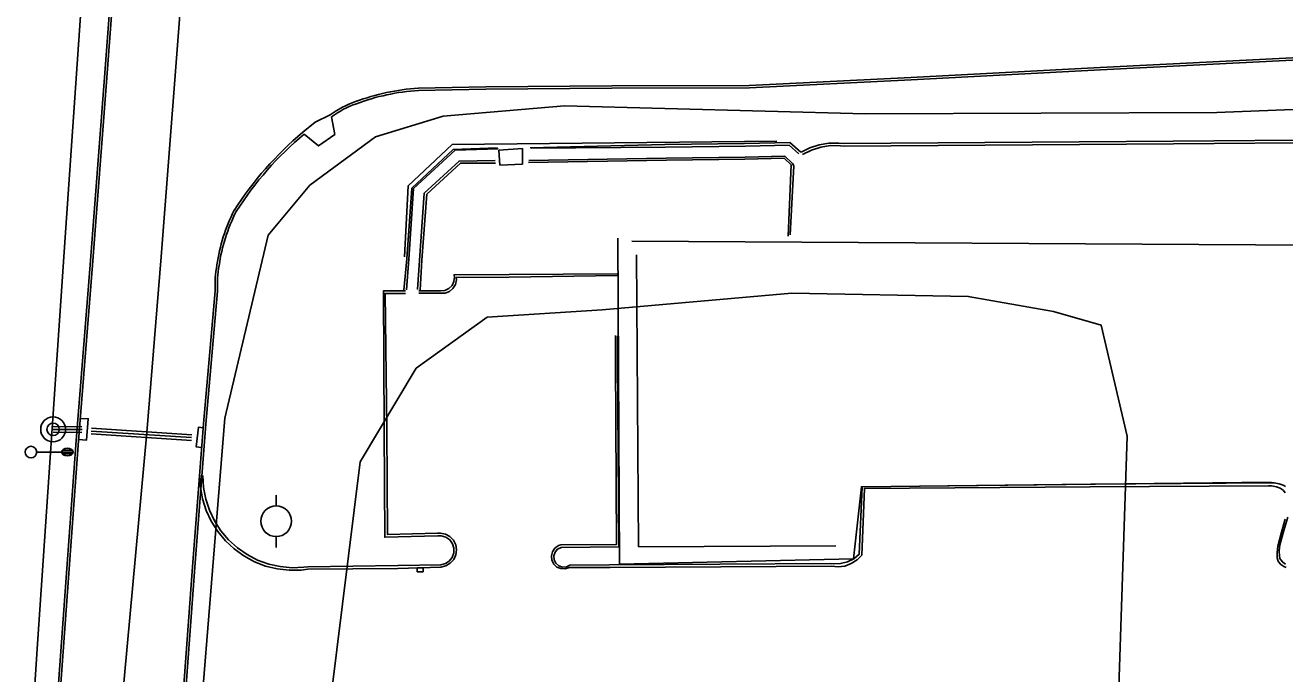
# Model space of a CAD drawing. Extents: x 2145380 to 2156929, y 139568 to 149130.
# Drawn here: x 2151017.4 to 2151345.8, y 140797.6 to 140966.6 of the extents above; entities that cross this region are included whole.
import ezdxf

# ---------------------------------------------------------------- set-up
doc = ezdxf.new("R2010")
doc.units = 0
for name, color, linetype in [('Default', 7, 'Continuous'), ('TOPO_Asphalt', 7, 'Continuous'), ('TOPO_Building', 7, 'Continuous'), ('TOPO_Curb Back', 7, 'Continuous'), ('TOPO_DRAIN Storm Sewer', 7, 'Continuous'), ('TOPO_DRAIN_Inlet Grate', 7, 'Continuous'), ('TOPO_DRAIN_Manhole', 7, 'Continuous'), ('TOPO_DRAIN_Structure', 7, 'Continuous'), ('TOPO_Fence', 7, 'Continuous'), ('TOPO_Light Pole', 7, 'Continuous'), ('TOPO_Misc Line', 7, 'Continuous'), ('TOPO_Power Pole', 7, 'Continuous'), ('TOPO_Sidewalk', 7, 'Continuous'), ('TOPO_Tree', 7, 'Continuous')]:
    doc.layers.add(name, color=color, linetype=linetype)

# ---------------------------------------------------------------- blocks, each defined once
blk = doc.blocks.new('LP')
at = {"layer": 'TOPO_Light Pole'}
blk.add_line((3.81, 0), (20.32, 0), dxfattribs=at)
for points in [[(20.32, 0), (27.94, 0)], [(20.32, 0), (23.5, 0)], [(20.83, 1.27), (27.43, 1.27)], [(20.83, 1.27), (23.5, 1.27)], [(23.71, 1.27), (27.43, 1.27)], [(23.71, 0), (27.94, 0)], [(20.83, -1.27), (27.43, -1.27)], [(20.83, -1.27), (23.5, -1.27)], [(23.71, -1.27), (27.43, -1.27)]]:
    blk.add_lwpolyline(points, dxfattribs=at)
blk.add_circle((0, 0), 3.81, dxfattribs=at)
blk.add_ellipse((24.13, 0), major_axis=(3.81, 0), ratio=0.666667, dxfattribs=at)
blk = doc.blocks.new('POWPOL')
at = {"layer": 'TOPO_Power Pole'}
for p, q in [((0, 10.16), (0, 17.34)), ((0, -10.16), (0, -17.34))]:
    blk.add_line(p, q, dxfattribs=at)
blk.add_circle((0, 0), 10.16, dxfattribs=at)
blk = doc.blocks.new('MH')
at = {"layer": 'Default'}
for radius in [8.25, 4.1]:
    blk.add_circle((0, 0), radius, dxfattribs=at)

msp = doc.modelspace()

# ---------------------------------------------------------------- linework, layer by layer
at = {"layer": 'TOPO_Asphalt'}
msp.add_lwpolyline([(2151089.74, 140938.67), (2151092.99, 140941.3), (2151096.89, 140943.19)], dxfattribs=at)
at = {"layer": 'TOPO_Building'}
msp.add_lwpolyline([(2151353.37, 140852.4), (2151352.9, 140909.27), (2151175.52, 140910.29)], dxfattribs=at)
at = {"layer": 'TOPO_Curb Back'}
for points in [[(2151025.02, 140780.67), (2151028.21, 140824.99), (2151030.65, 140858.37), (2151034.32, 140904.11), (2151037.96, 140951.8), (2151041.14, 140994.73), (2151045.01, 141041.94), (2151049.22, 141097.05), (2151049.87, 141109.87)], [(2151025.62, 140780.63), (2151028.81, 140824.95), (2151031.25, 140858.32), (2151034.92, 140904.06), (2151038.56, 140951.76), (2151041.74, 140994.69), (2151045.61, 141041.89), (2151049.82, 141097.01), (2151050.47, 141109.83)], [(2151445.05, 140959.04), (2151399.02, 140958.75), (2151347.72, 140958.08), (2151297.64, 140955.55), (2151248.29, 140952.92), (2151206.14, 140950.87), (2151170.3, 140950.73), (2151137.43, 140950.53), (2151119.85, 140950.17)], [(2151445.06, 140958.44), (2151399.03, 140958.15), (2151347.74, 140957.48), (2151297.67, 140954.95), (2151248.32, 140952.32), (2151206.16, 140950.27), (2151170.31, 140950.13), (2151137.43, 140949.93), (2151119.88, 140949.57)], [(2151219.67, 140933.45), (2151221.95, 140934.63), (2151224.38, 140935.44), (2151226.91, 140935.86), (2151229.48, 140935.88), (2151230.76, 140935.74), (2151316.64, 140936.33), (2151359.11, 140936.67)], [(2151116.1, 140897.58), (2151116.84, 140905.7), (2151118.12, 140924.11), (2151128.94, 140934.15), (2151140.5, 140934.65)], [(2151213.33, 140936.4), (2151128.71, 140935.46), (2151117.21, 140924.72), (2151116.23, 140906.21)], [(2151116.79, 140897.59), (2151117.41, 140905.62), (2151118.61, 140924.05), (2151129.43, 140933.98), (2151140.65, 140934.4)], [(2151140.82, 140934.04), (2151141.13, 140930.13), (2151147, 140930.39), (2151147.01, 140934.41), (2151140.82, 140934.04)], [(2151149.01, 140934.59), (2151184.13, 140935.47), (2151204.89, 140935.75), (2151216.74, 140935.98), (2151219.56, 140933.51)], [(2151149.3, 140934.5), (2151184.28, 140934.82), (2151205.16, 140935.06), (2151216.53, 140935.3), (2151219.06, 140933.02)], [(2151220.05, 140932.91), (2151222.35, 140934.05), (2151224.81, 140934.82), (2151227.35, 140935.2), (2151229.92, 140935.18), (2151230.9, 140935.07), (2151316.75, 140935.65), (2151359.21, 140936.02)], [(2151119.68, 140897.68), (2151120.17, 140905.29), (2151121.36, 140922.8), (2151130.49, 140931.18), (2151139.87, 140931.34)], [(2151120.36, 140897.54), (2151120.76, 140905.32), (2151122.06, 140922.55), (2151130.82, 140930.62), (2151139.97, 140930.66)], [(2151148.59, 140930.79), (2151184.53, 140931.41), (2151205, 140931.65), (2151215.2, 140931.89), (2151217.04, 140930.17), (2151216.28, 140911.63)], [(2151148.66, 140931.35), (2151184.45, 140931.96), (2151205.04, 140932.21), (2151215.45, 140932.42), (2151217.39, 140930.5), (2151217.71, 140929.93), (2151216.81, 140911.96)], [(2151171.9, 140911.06), (2151172.3, 140826.18), (2151233.29, 140827.53), (2151235.39, 140846.33), (2151342.17, 140847.55)], [(2151176.77, 140906.78), (2151177.26, 140830.68), (2151228.7, 140830.96)], [(2151119.96, 140897.34), (2151125.62, 140897.36), (2151126.77, 140897.46), (2151127.82, 140897.95), (2151128.65, 140898.76), (2151129.15, 140899.81), (2151129.26, 140900.96), (2151129.17, 140901.56), (2151143.56, 140901.61), (2151171.7, 140901.82)], [(2151120, 140896.74), (2151125.6, 140896.76), (2151126.81, 140896.8), (2151127.94, 140897.23), (2151128.88, 140898), (2151129.51, 140899.04), (2151129.78, 140900.22), (2151129.76, 140900.8), (2151143.55, 140900.95), (2151171.69, 140901.34)], [(2151066.9, 140897.33), (2151063.82, 140862.7), (2151060.99, 140825.44), (2151057.54, 140778.14)], [(2151067.5, 140897.32), (2151064.41, 140862.65), (2151061.59, 140825.4), (2151058.14, 140778.1)], [(2151063.65, 140849.24), (2151063.83, 140846.16), (2151064.41, 140843.13), (2151065.37, 140840.2), (2151066.7, 140837.41), (2151068.38, 140834.82), (2151070.39, 140832.47), (2151072.67, 140830.4), (2151075.21, 140828.64), (2151077.96, 140827.22), (2151080.86, 140826.17), (2151083.87, 140825.51), (2151086.95, 140825.24), (2151090.03, 140825.36), (2151091.07, 140825.5), (2151114.47, 140825.8), (2151125.71, 140825.98), (2151126.9, 140826.29), (2151127.93, 140826.96), (2151128.69, 140827.92), (2151129.1, 140829.07), (2151129.12, 140830.3), (2151128.75, 140831.47), (2151128.03, 140832.46), (2151127.02, 140833.17), (2151125.85, 140833.52), (2151124.95, 140833.52), (2151111.09, 140833.19), (2151110.94, 140861.13), (2151110.75, 140897.34), (2151116.49, 140897.33)], [(2151062.87, 140849.35), (2151063.03, 140846.22), (2151063.6, 140843.14), (2151064.55, 140840.16), (2151065.87, 140837.32), (2151067.55, 140834.67), (2151069.54, 140832.26), (2151071.83, 140830.12), (2151074.38, 140828.29), (2151077.13, 140826.8), (2151080.05, 140825.68), (2151083.09, 140824.93), (2151086.21, 140824.58), (2151089.34, 140824.62), (2151091.08, 140824.82), (2151114.51, 140825.01), (2151125.75, 140825.42), (2151127.04, 140825.73), (2151128.19, 140826.4), (2151129.08, 140827.38), (2151129.64, 140828.58), (2151129.82, 140829.89), (2151129.6, 140831.19), (2151129, 140832.38), (2151128.08, 140833.33), (2151126.92, 140833.96), (2151125.62, 140834.23), (2151124.89, 140834.2), (2151111.79, 140833.91), (2151111.65, 140861.35), (2151111.18, 140896.68), (2151116.55, 140896.68)], [(2151345.89, 140844.71), (2151345.41, 140845.34), (2151345.11, 140845.61), (2151344.57, 140845.96), (2151343.56, 140846.34), (2151342.28, 140846.53), (2151341.54, 140846.55), (2151295.02, 140846.33), (2151236.16, 140845.89), (2151235.48, 140828.52), (2151234.23, 140827.25), (2151232.74, 140826.29), (2151231.07, 140825.68), (2151229.3, 140825.46), (2151227.56, 140825.64), (2151169.89, 140825.33), (2151159.23, 140825.28), (2151158.15, 140824.94), (2151157.03, 140824.99), (2151155.99, 140825.42), (2151155.17, 140826.19), (2151154.66, 140827.2), (2151154.54, 140828.32), (2151154.81, 140829.41), (2151155.45, 140830.34), (2151156.37, 140831), (2151157, 140831.22), (2151171.49, 140831.25), (2151171.25, 140879.16), (2151171.3, 140885.7)], [(2151345.92, 140846.38), (2151345.37, 140846.74), (2151344.32, 140847.13), (2151343, 140847.33), (2151342.23, 140847.35), (2151295.16, 140847.01), (2151235.57, 140846.32), (2151234.82, 140828.75), (2151233.37, 140827.59), (2151231.71, 140826.76), (2151229.91, 140826.31), (2151228.06, 140826.25), (2151227.22, 140826.36), (2151169.68, 140825.99), (2151159.36, 140825.94), (2151158.45, 140825.49), (2151157.44, 140825.42), (2151156.48, 140825.74), (2151155.71, 140826.4), (2151155.26, 140827.31), (2151155.19, 140828.32), (2151155.52, 140829.29), (2151156.18, 140830.05), (2151157.09, 140830.5), (2151157.21, 140830.53), (2151172.16, 140830.71), (2151171.8, 140879.27), (2151171.8, 140885.53)], [(2151345.98, 140826.2), (2151345.24, 140826.66), (2151344.69, 140827.28), (2151344.5, 140827.67), (2151344.34, 140828.24), (2151344.28, 140829.62), (2151344.5, 140831.23), (2151345.49, 140834.93), (2151346.52, 140838.43)], [(2151346.11, 140825.3), (2151345.48, 140825.55), (2151344.69, 140826.07), (2151344.12, 140826.78), (2151343.93, 140827.22), (2151343.78, 140827.81), (2151343.73, 140829.2), (2151343.95, 140830.81), (2151344.87, 140834.46), (2151345.82, 140837.88)]]:
    msp.add_lwpolyline(points, dxfattribs=at)
for centre, radius, start, end in [((2151123.47, 140893.52), 56.77, 93.6487, 110.5933), ((2151111.51, 140923.37), 24.63, 108.9809, 126.4208), ((2151123.47, 140893.52), 56.17, 93.6617, 110.602), ((2151111.51, 140923.37), 24.04, 108.9612, 126.4206), ((2151146.35, 140870.87), 88.32, 129.8604, 147.4941), ((2151146.34, 140870.88), 87.72, 129.86, 147.4757), ((2151112.23, 140897.68), 45.35, 152.9002, 171.8637), ((2151112.23, 140897.68), 44.75, 152.9361, 171.8803), ((2151094.96, 140898.93), 28.1, 169.4071, 183.2655), ((2151094.96, 140898.93), 27.5, 169.3799, 183.3566)]:
    msp.add_arc(centre, radius, start, end, dxfattribs=at)
at = {"layer": 'TOPO_DRAIN Storm Sewer'}
msp.add_lwpolyline([(2151121.09, 140825.17), (2151119.59, 140825.17), (2151119.59, 140824.17), (2151121.09, 140824.17)], close=True, dxfattribs=at)
at = {"layer": 'TOPO_DRAIN_Inlet Grate'}
for points in [[(2151031.27, 140858.63), (2151033.36, 140858.49), (2151033.8, 140864.03), (2151031.71, 140864.11)], [(2151063.35, 140856.52), (2151061.9, 140856.75), (2151062.52, 140861.83), (2151063.74, 140861.7)]]:
    msp.add_lwpolyline(points, dxfattribs=at)
at = {"layer": 'TOPO_DRAIN_Structure'}
for p, q in [((2151024.54, 140861.28), (2151032.02, 140861.22)), ((2151024.65, 140862.03), (2151032.12, 140861.97)), ((2151024.74, 140861.28), (2151032.22, 140861.22)), ((2151034.64, 140861.57), (2151060.78, 140859.87)), ((2151024.63, 140860.53), (2151032.11, 140860.47)), ((2151034.54, 140860.08), (2151060.68, 140858.38)), ((2151034.58, 140860.83), (2151060.72, 140859.12)), ((2151034.59, 140860.83), (2151060.73, 140859.12))]:
    msp.add_line(p, q, dxfattribs=at)
at = {"layer": 'TOPO_Fence'}
msp.add_lwpolyline([(2151041.02, 141115.38), (2151034.92, 141014.26), (2151027.66, 140910.05), (2151020.5, 140804.14), (2151018.36, 140771.93)], dxfattribs=at)
at = {"layer": 'TOPO_Misc Line'}
msp.add_lwpolyline([(2151041.75, 140781.11), (2151049.08, 140860.42), (2151052.85, 140906.23), (2151058.7, 140982.78), (2151063.39, 141059.75), (2151066.17, 141108.4), (2151071.65, 141174.32), (2151075.3, 141224.03), (2151077.64, 141296.7), (2151070.94, 141376.27), (2151055.2, 141462.47), (2151041.34, 141511.84)], dxfattribs=at)
at = {"layer": 'TOPO_Sidewalk'}
msp.add_lwpolyline([(2151097.24, 140942.68), (2151098.05, 140938.1), (2151093.83, 140935.13), (2151090.12, 140938.21)], dxfattribs=at)
at = {"layer": 'TOPO_Tree'}
for points in [[(2151445.18, 140947.89), (2151420.82, 140947.46), (2151328.06, 140943.84), (2151236.48, 140943.46), (2151157.97, 140945.53), (2151126.34, 140942.83), (2151108.69, 140937.48), (2151091.58, 140924.88), (2151080.67, 140911.9), (2151069.39, 140864.17), (2151059.56, 140742.95), (2151055.53, 140643.54), (2151048.16, 140550.89), (2151040.01, 140436.32)], [(2151300.37, 140731.45), (2151304.63, 140859.51), (2151297.85, 140888.43), (2151285.41, 140892.01), (2151263.23, 140895.91), (2151217.25, 140896.74), (2151167.82, 140892.4), (2151137.82, 140890.55), (2151119.33, 140877.19), (2151104.66, 140852.83), (2151097, 140791.22)]]:
    msp.add_lwpolyline(points, dxfattribs=at)

# ---------------------------------------------------------------- block references
at = {"layer": 'TOPO_DRAIN_Manhole', "xscale": 0.39370000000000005, "yscale": 0.3937000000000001}
msp.add_blockref('MH', (2151024.64, 140861.28), dxfattribs=at)
at = {"layer": 'TOPO_Light Pole', "xscale": 0.39370000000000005, "yscale": 0.3937000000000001}
msp.add_blockref('LP', (2151018.86, 140855.36), dxfattribs=at)
at = {"layer": 'TOPO_Power Pole', "xscale": 0.39370000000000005, "yscale": 0.3937000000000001}
msp.add_blockref('POWPOL', (2151082.79, 140837.35), dxfattribs=at)

doc.saveas('drawing.dxf')
